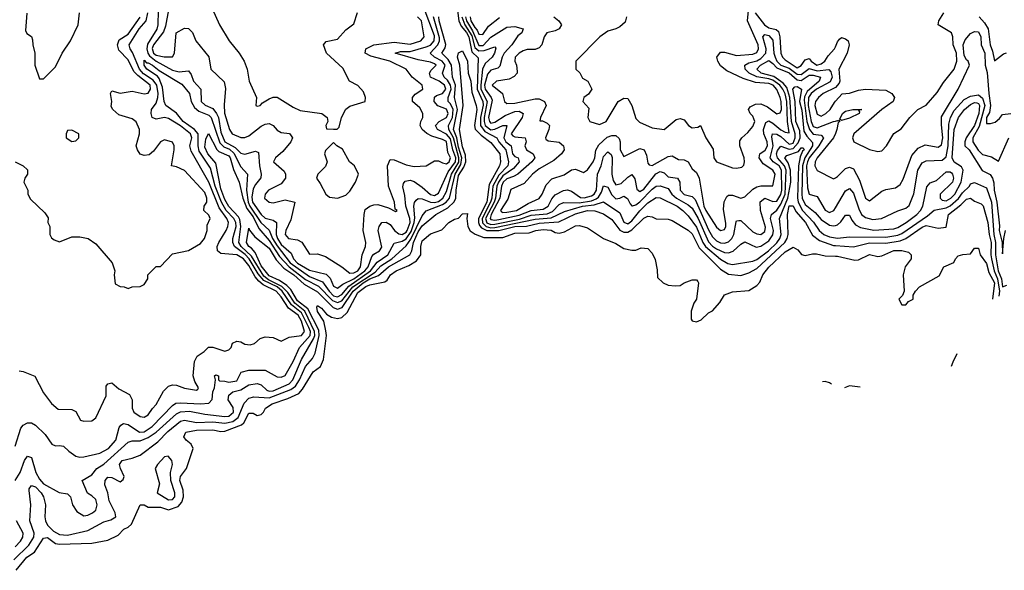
# Model space of a CAD drawing. Header units: inches. Extents: x 2380053 to 2584298, y 380219 to 546618.
# Tile 348 of 656: x 2555952 to 2560838, y 385366 to 388095. Entities that reach past the tile are written whole.
import ezdxf

# ---------------------------------------------------------------- set-up
doc = ezdxf.new("R2010")
doc.units = ezdxf.units.IN
doc.header["$MEASUREMENT"] = 0
doc.layers.add('C5358', color=7, linetype='Continuous')
doc.layers.add('C5368', color=7, linetype='Continuous')

msp = doc.modelspace()

# ---------------------------------------------------------------- linework, layer by layer
at = {"layer": 'C5358', "color": 2}
for points, elevation in [([(2558113.7, 388230), (2558131.1, 388090), (2558143.7, 388063.7), (2558170, 388031.4), (2558180.8, 388010), (2558196.5, 387936.5), (2558226.7, 387906.7), (2558222.2, 387750), (2558250.1, 387690), (2558251.9, 387671.9), (2558239.6, 387610), (2558239.6, 387570), (2558261, 387541), (2558319.6, 387510), (2558329.3, 387490), (2558365, 387450), (2558377.8, 387390), (2558375, 387370), (2558330, 387324.3), (2558300.3, 387270), (2558295.2, 387210), (2558289.2, 387190), (2558247.1, 387110), (2558248.5, 387088.5), (2558266.4, 387070), (2558290, 387063.9), (2558310, 387065.6), (2558510, 387106.8), (2558590, 387112.6), (2558655.7, 387144.3), (2558745.1, 387170), (2558802.8, 387177.2), (2558850, 387191.7), (2558930, 387138.4), (2558950, 387090.6), (2558970, 387083.2), (2558990, 387098.3), (2559030, 387147.9), (2559070, 387186.5), (2559110, 387213.4), (2559130, 387212.2), (2559214, 387170), (2559243.1, 387150), (2559270, 387123.1), (2559310, 387067.4), (2559342.7, 386990), (2559355.8, 386970), (2559430, 386908), (2559467, 386887), (2559490, 386881.5), (2559590, 386897.4), (2559610, 386905.8), (2559668.5, 386950), (2559710, 386988.2), (2559725, 387010), (2559730.7, 387030), (2559723.1, 387110), (2559763.9, 387210), (2559778.1, 387290), (2559777.5, 387350), (2559765.1, 387385.1), (2559749.8, 387410.2), (2559758.6, 387421.4), (2559817.7, 387442.3), (2559830, 387459.5), (2559839.5, 387459.5), (2559844.9, 387450), (2559836.5, 387443.5), (2559824.7, 387415.3), (2559816.2, 387370), (2559811.8, 387211.8), (2559815.1, 387190), (2559836, 387150), (2559891.9, 387091.9), (2559919.6, 387050), (2559942, 387030), (2559970, 387018.2), (2560000, 387013.1)], 10), ([(2558964, 388110), (2558957.1, 388082.9), (2558930, 388059.3), (2558910, 388049.3), (2558870, 388039), (2558831.3, 388010), (2558712, 387890), (2558712, 387850), (2558731.2, 387831.1), (2558745.4, 387805.4), (2558772, 387790), (2558792, 387750), (2558774.8, 387725.2), (2558752, 387710), (2558746, 387690), (2558776, 387656), (2558771.3, 387610), (2558782, 387590), (2558830, 387576), (2558862, 387590), (2558922, 387690), (2558950, 387706), (2558970, 387704.7), (2558990.6, 387670.6), (2559010, 387604.7), (2559027.7, 387587.7), (2559090, 387558.8), (2559150, 387551), (2559210, 387601), (2559230, 387606), (2559250, 387598), (2559271.3, 387570), (2559290, 387558.8), (2559317.2, 387562.8), (2559330.8, 387570.8), (2559357.3, 387510), (2559394, 387454), (2559396, 387410), (2559410, 387391.3), (2559490, 387361), (2559510, 387358.8), (2559535.1, 387364.9), (2559545.2, 387374.8), (2559549.2, 387390.8), (2559546.6, 387410), (2559525.2, 387470), (2559526, 387494), (2559535.3, 387510), (2559564.7, 387535.3), (2559590, 387566), (2559600.7, 387590), (2559590, 387617.2), (2559577.2, 387630), (2559569, 387650), (2559576.5, 387663.5), (2559603.9, 387676.1), (2559630, 387678.4), (2559663.2, 387663.2), (2559710, 387627.7), (2559726.6, 387633.4), (2559731.8, 387650), (2559730.7, 387690), (2559725.4, 387710), (2559710, 387749.5), (2559690.8, 387770), (2559670, 387778.5), (2559603.8, 387783.8), (2559543.1, 387803.1), (2559461, 387841), (2559430, 387866), (2559416.9, 387890), (2559411.6, 387910), (2559430, 387933.4), (2559450, 387933.4), (2559510, 387916.9), (2559590, 387924.4), (2559610, 387932.7), (2559619.2, 387950), (2559617.1, 387970), (2559564, 388090), (2559570, 388158)], 26), ([(2555929.3, 385810), (2555955.1, 385850), (2555976, 385910), (2555990, 385931), (2556010, 385924.7), (2556031.9, 385850), (2556050, 385817.1), (2556070, 385793.7), (2556148.7, 385751.3), (2556190, 385744.7), (2556204.7, 385730), (2556214.8, 385690), (2556236.3, 385656.3), (2556270, 385634.8), (2556290, 385639.1), (2556313.2, 385650), (2556330, 385664), (2556336.3, 385690), (2556330, 385716), (2556310, 385735.1), (2556287.8, 385747.8), (2556262, 385810), (2556310, 385838.8), (2556335.1, 385870), (2556370, 385892.2), (2556490, 386000.4), (2556510, 386007), (2556550, 386007.9), (2556590, 386023.2), (2556629.3, 386050.8), (2556730, 386141.7), (2556750, 386151.3), (2556794, 386154), (2556870, 386139.6), (2556970, 386128.4), (2556990, 386130.3), (2557013.1, 386150), (2557011.9, 386171.8), (2556986.3, 386210), (2556990, 386234), (2557009.2, 386250), (2557050, 386260.9), (2557090, 386285.7), (2557130, 386292), (2557150, 386284.4), (2557178.4, 386258.4), (2557190, 386253.6), (2557210, 386254.5), (2557290, 386289.4), (2557307.7, 386310), (2557349.9, 386410.1), (2557410, 386513.1), (2557416.1, 386530), (2557415.5, 386550), (2557367, 386650), (2557317.1, 386690), (2557282.4, 386742.4), (2557252.4, 386772.4), (2557186, 386806), (2557164.2, 386824.2), (2557102.2, 386922.2), (2557050.7, 386970), (2557039.5, 386990), (2557049.9, 387070), (2557044.4, 387104.4), (2557037.7, 387117.7), (2556990, 387168.9), (2556970, 387203.5), (2556950, 387257), (2556924.7, 387384.7), (2556885.1, 387430), (2556870, 387464), (2556876.6, 387503.4), (2556889.1, 387530.9), (2556930.9, 387450.9), (2556941, 387441), (2556990, 387419.5), (2556995.9, 387410), (2557012.4, 387352.4), (2557041.3, 387290), (2557059.2, 387210), (2557078.5, 387158.5), (2557110, 387118.4), (2557139.3, 387059.3), (2557190, 387001), (2557242, 386922), (2557289.7, 386869.7), (2557370, 386806.9), (2557434.2, 386774.2), (2557503.8, 386703.8), (2557530, 386692.9), (2557550, 386701.7), (2557606.1, 386770), (2557715.7, 386844.3), (2557744.9, 386875.1), (2557798.2, 386910), (2557870, 386974.4), (2557892.7, 387007.3), (2557950, 387123.1), (2557970, 387147), (2558050, 387178.8), (2558069, 387191), (2558085.2, 387210), (2558112.3, 387330), (2558142, 387378), (2558146.6, 387410), (2558130, 387463), (2558121.6, 387510), (2558105.4, 387550), (2558124.8, 387650), (2558110.6, 387710), (2558114.3, 387770), (2558099.8, 387810), (2558095.4, 387870), (2558077.7, 387897.7), (2558046.3, 387930), (2558063.5, 387956.5), (2558067.2, 387972.8), (2558033.6, 388090), (2558032.1, 388110)], 10), ([(2555930, 385981), (2555958.4, 386070), (2555970, 386084.9), (2555990, 386097.3), (2556010, 386096.3), (2556030, 386084.4), (2556078.7, 386038.7), (2556111.2, 385991.1), (2556130, 385982), (2556150, 385984.7), (2556170, 385981), (2556195.3, 385955.3), (2556230, 385931), (2556250, 385926), (2556270, 385927.3), (2556350, 385947), (2556393.3, 385970), (2556429.6, 386010), (2556446, 386074), (2556454.2, 386085.8), (2556466.8, 386093.2), (2556490, 386088.2), (2556547.3, 386050), (2556570, 386052.6), (2556610, 386078), (2556710, 386183.1), (2556726.6, 386193.4), (2556750, 386196.5), (2556850, 386190.3), (2556890, 386193.4), (2556907.6, 386212.4), (2556909.7, 386250.3), (2556918, 386270), (2556924, 386310), (2556918, 386330), (2556925.6, 386334.4), (2556938, 386330), (2556938, 386310), (2556944, 386304), (2556970, 386303.8), (2556990, 386297.4), (2557030, 386305.3), (2557051.6, 386348.4), (2557090, 386358.4), (2557170, 386358.4), (2557230, 386324), (2557250, 386323), (2557270, 386330.7), (2557310, 386400.4), (2557340.4, 386470), (2557392.9, 386530), (2557394.6, 386550), (2557386.5, 386570), (2557350, 386642.4), (2557301.7, 386681.7), (2557253.8, 386750), (2557229, 386770), (2557163, 386803), (2557135.3, 386835.3), (2557090.2, 386910.2), (2557070.5, 386930.6), (2557018, 386970), (2557009.8, 386990), (2557009.8, 387009.8), (2557026.2, 387070), (2557024.9, 387090), (2557015.4, 387110), (2556977.2, 387150), (2556952.8, 387190), (2556922.7, 387270), (2556899.5, 387359.5), (2556843.2, 387443.2), (2556837, 387470), (2556837, 387530), (2556820.3, 387550), (2556763.5, 387590), (2556730, 387631.1), (2556676.9, 387670), (2556669.8, 387689.8), (2556661.4, 387761.4), (2556644.2, 387804.2), (2556635.8, 387815.8), (2556582.2, 387850), (2556569.8, 387870), (2556570, 387894.8), (2556581.7, 387881.7), (2556590, 387882), (2556611.9, 387870), (2556643.7, 387843.7), (2556756, 387776), (2556795.3, 387730), (2556803.6, 387690), (2556820, 387660), (2556841.4, 387641.4), (2556890, 387621.3), (2556902, 387610), (2556944.7, 387484.7), (2556964.4, 387464.4), (2556992.5, 387452.5), (2557014.1, 387434.1), (2557050, 387365.5), (2557083, 387330), (2557077, 387250), (2557085.7, 387190), (2557094.7, 387170), (2557149.2, 387089.2), (2557190, 387052), (2557207.2, 387010), (2557230, 386973.5), (2557294.4, 386890), (2557390, 386821.3), (2557455.4, 386795.4), (2557487.5, 386750), (2557510, 386726.6), (2557530, 386721.7), (2557550, 386732.9), (2557585.1, 386774.9), (2557692.7, 386850), (2557726.6, 386893.4), (2557778.8, 386930), (2557810, 386986.7), (2557850, 386996.6), (2557870, 387009.4), (2557894.2, 387045.8), (2557910.4, 387090), (2557913.5, 387113.5), (2557907.6, 387170), (2557911.2, 387188.8), (2557920.1, 387199.9), (2557930, 387208.2), (2557950, 387207.2), (2557990, 387190.2), (2558010, 387188.8), (2558030, 387194.6), (2558052.4, 387210), (2558070, 387243.1), (2558094.7, 387330), (2558131.3, 387388.7), (2558131.8, 387410), (2558104.9, 387510), (2558081, 387550), (2558079.4, 387570), (2558099.1, 387610), (2558103.2, 387650), (2558090, 387677.7), (2558078.5, 387690), (2558078.9, 387710), (2558092.7, 387750), (2558089.9, 387770), (2558075.8, 387795.8), (2558059.1, 387810), (2558049.7, 387830), (2558064, 387870), (2558048.7, 387890), (2558011.3, 387910), (2557989.4, 387930), (2558026.6, 387970), (2558035.2, 387990), (2558035.2, 388004.8), (2558005.2, 388110)], 14), ([(2555930, 387391), (2555970, 387371), (2555990, 387351.3), (2555991, 387330), (2555978, 387310), (2555972, 387290), (2555992, 387250), (2555992, 387230), (2556005.4, 387205.4), (2556076.9, 387136.9), (2556092.7, 387112.7), (2556092, 387090), (2556102, 387070), (2556102, 387030), (2556110, 387014), (2556123.6, 387003.6), (2556150, 386994), (2556210, 387018), (2556250, 387018), (2556292, 387010), (2556330, 386984.7), (2556411, 386890), (2556424.7, 386850), (2556421, 386830), (2556426, 386786), (2556450, 386772), (2556471.2, 386771.1), (2556490, 386762), (2556510, 386771.3), (2556550, 386772), (2556570, 386782), (2556588, 386810), (2556588, 386830), (2556630, 386872), (2556650, 386872), (2556710, 386934), (2556790, 386951.3), (2556850, 386986), (2556868.7, 387010), (2556882, 387050), (2556883.1, 387076.9), (2556898, 387110), (2556890, 387126), (2556866, 387150), (2556868, 387170), (2556881.2, 387190), (2556880.9, 387210), (2556870, 387238), (2556770, 387347.3), (2556730, 387366), (2556706, 387370), (2556719.3, 387450), (2556719, 387470), (2556710, 387488), (2556670, 387499.3), (2556650, 387489), (2556616.3, 387443.7), (2556594, 387426), (2556570, 387422.7), (2556550, 387429.3), (2556536, 387450), (2556529.5, 387470), (2556546.6, 387530), (2556547, 387550), (2556530, 387589.2), (2556510, 387603.7), (2556443.9, 387623.9), (2556414, 387650), (2556405.6, 387665.6), (2556408.7, 387690), (2556402, 387730), (2556410, 387742), (2556450, 387731), (2556510, 387741.6), (2556570, 387728.4), (2556590, 387730.7), (2556601.6, 387750), (2556598.9, 387770), (2556538.3, 387818.3), (2556519, 387839), (2556490, 387897), (2556444.7, 387944.7), (2556436.9, 387970), (2556444.9, 387995.1), (2556490, 388024.2), (2556550, 388108)], 22), ([(2555950, 386354), (2555970, 386350.7), (2556027.9, 386327.9), (2556070, 386244.7), (2556110, 386192), (2556143.6, 386163.6), (2556210, 386162), (2556230, 386152), (2556254, 386110), (2556270, 386104.7), (2556310, 386106), (2556330, 386122), (2556380.9, 386230), (2556381.2, 386278.8), (2556389.3, 386290.7), (2556410, 386294.8), (2556444.5, 386264.5), (2556496.7, 386236.7), (2556510.5, 386210.5), (2556510.4, 386170), (2556519.3, 386150), (2556550, 386128.2), (2556570, 386124), (2556590, 386136), (2556611.6, 386168.4), (2556630, 386186.8), (2556666.2, 386253.8), (2556690, 386279.1), (2556710, 386285.5), (2556730, 386283), (2556770, 386267.7), (2556830, 386258), (2556836, 386264), (2556839, 386270), (2556820.9, 386300.9), (2556812.7, 386330), (2556819, 386401), (2556833.2, 386426.8), (2556868, 386450), (2556889.1, 386470.9), (2556911.2, 386471.1), (2556970, 386452), (2556990, 386458), (2557002, 386470), (2557008.8, 386491.1), (2557030, 386502), (2557050, 386498), (2557070, 386486), (2557096.5, 386483.5), (2557118, 386490), (2557145.6, 386514.4), (2557170, 386522.8), (2557210, 386518.8), (2557250, 386502), (2557290, 386520.7), (2557350, 386529.1), (2557365.7, 386550), (2557350, 386600.5), (2557333.4, 386630), (2557285.4, 386665.4), (2557250, 386721.7), (2557225.3, 386750), (2557161, 386781), (2557138.8, 386798.8), (2557121.2, 386821.2), (2557090, 386877.1), (2557063.5, 386910), (2557030, 386929.8), (2556950, 386936), (2556933.2, 386950), (2556932.3, 386970), (2556939.6, 386990), (2556976.3, 387050), (2556985.6, 387070), (2556988, 387090), (2556979.2, 387110), (2556942.1, 387162.1), (2556890, 387289.6), (2556802.7, 387442.7), (2556796.9, 387470), (2556806, 387510), (2556799.2, 387530), (2556750, 387568.7), (2556690, 387604.7), (2556670, 387609.6), (2556630, 387602.7), (2556609.5, 387610), (2556603.7, 387630), (2556606.6, 387650), (2556630, 387682), (2556637.5, 387710), (2556639.2, 387730), (2556633.4, 387770), (2556615, 387795), (2556567.2, 387827.2), (2556546.9, 387850), (2556512.3, 387932.3), (2556500.3, 387950), (2556495.3, 387970), (2556544.6, 388050), (2556579.4, 388090), (2556587.5, 388130)], 18), ([(2555987.3, 388127.3), (2555981.4, 388041.4), (2555986.8, 388026.8), (2556010, 388011.3), (2556015.9, 387995.9), (2556017.3, 387970), (2556027.7, 387930), (2556026.8, 387870), (2556050, 387802), (2556070, 387802), (2556130, 387861), (2556162.7, 387930), (2556204.5, 387990), (2556242, 388070), (2556249.6, 388130)], 26), ([(2556638.9, 388138.9), (2556637.9, 388070), (2556631.8, 388048.2), (2556586.8, 387973.2), (2556583.7, 387950), (2556587.6, 387930), (2556596.4, 387916.4), (2556629.6, 387890.4), (2556710, 387845.8), (2556743.3, 387836.7), (2556790, 387841), (2556803, 387823), (2556814, 387790), (2556850.4, 387750), (2556853, 387690), (2556871.8, 387671.8), (2556910, 387654.6), (2556929.5, 387629.5), (2556937.9, 387610), (2556950, 387538), (2556970, 387490.3), (2557021.7, 387461.7), (2557050, 387433.4), (2557070, 387428.7), (2557122.8, 387442.8), (2557137.1, 387437.1), (2557142, 387370), (2557150.4, 387330), (2557148.7, 387311.3), (2557121.7, 387278.3), (2557110, 387256), (2557104.1, 387215.9), (2557106.9, 387190), (2557150, 387129.2), (2557170, 387111.6), (2557210, 387102), (2557226, 387090), (2557224.6, 387030), (2557231, 387010), (2557250, 386981.2), (2557298.5, 386938.5), (2557311.3, 386910), (2557330, 386888), (2557390, 386853.4), (2557473.7, 386833.7), (2557493.5, 386813.5), (2557510, 386774), (2557530, 386764.2), (2557555.3, 386784.7), (2557610, 386810.1), (2557664.5, 386850), (2557680.6, 386870), (2557698.9, 386921.1), (2557710, 386933.4), (2557737, 386950), (2557750, 386967.3), (2557731.6, 387050), (2557736.2, 387070), (2557749.3, 387090), (2557770, 387091.8), (2557790, 387080.4), (2557812, 387050), (2557833.4, 387033.4), (2557850, 387030.2), (2557870, 387042), (2557875.2, 387050), (2557889.8, 387090.2), (2557888.3, 387110), (2557868.9, 387170), (2557864.1, 387224.1), (2557854, 387266), (2557856.9, 387283.1), (2557864.6, 387295.4), (2557890, 387300.3), (2557910, 387293.7), (2557950, 387265.3), (2557990, 387228.1), (2558010, 387223.6), (2558030, 387235.5), (2558078.4, 387341.6), (2558115.3, 387390), (2558115.6, 387410), (2558101.1, 387450), (2558090, 387505.3), (2558070, 387526.9), (2558026, 387550), (2558016.3, 387570), (2558034.5, 387590), (2558069.6, 387610), (2558077.7, 387630), (2558070, 387650.8), (2558027.7, 387667.7), (2558009.6, 387690), (2558010, 387710.6), (2558020.9, 387719.1), (2558050, 387729.1), (2558066, 387750), (2558060.4, 387770), (2558033, 387790), (2557991.4, 387810), (2557986, 387830), (2557994.6, 387845.4), (2558018.7, 387870), (2558010, 387876), (2557990, 387884.7), (2557930, 387896.8), (2557815.3, 387930), (2557842, 387938), (2557890, 387937.8), (2557970, 387961.2), (2557990.8, 387969.2), (2558008.9, 387990), (2558010, 388015.6), (2557958.7, 388150)], 18), ([(2556690, 388144), (2556676.1, 388063.9), (2556665.4, 388034.6), (2556616.5, 387970), (2556610, 387952.7), (2556616.1, 387930), (2556630, 387919.3), (2556669.5, 387910.5), (2556710, 387911), (2556720.9, 387930), (2556729.3, 388030.7), (2556770, 388054), (2556790, 388052), (2556810, 388032), (2556826, 387990), (2556890.7, 387910.7), (2556901, 387850), (2556966.8, 387786.8), (2556974, 387754), (2556966.2, 387673.8), (2556967.7, 387632.3), (2556994, 387550), (2557006.8, 387530), (2557050, 387511), (2557070, 387510.8), (2557090, 387519.1), (2557150, 387566.7), (2557170, 387577.6), (2557190, 387580.4), (2557210, 387570.6), (2557230, 387547.7), (2557250, 387535.5), (2557290.4, 387530.4), (2557299.8, 387519.8), (2557306, 387510), (2557297.3, 387490), (2557257.7, 387442.3), (2557220.7, 387410), (2557211, 387390), (2557264.9, 387344.9), (2557270.7, 387330), (2557270.4, 387309.6), (2557250, 387281.2), (2557187.3, 387250), (2557171, 387230), (2557166.8, 387210), (2557190, 387191.3), (2557210, 387187.3), (2557270, 387202.8), (2557318, 387190), (2557297.3, 387102.7), (2557273, 387050), (2557268.7, 387030), (2557286.8, 387010), (2557330, 387003), (2557352.7, 386992.7), (2557390, 386932), (2557430, 386934), (2557470, 386920.7), (2557550, 386870.4), (2557590, 386838.3), (2557610, 386840.2), (2557629.6, 386850), (2557643.5, 386870), (2557650.8, 386929.2), (2557667.8, 386970), (2557669.6, 386990), (2557657, 387050), (2557660.7, 387130), (2557666.6, 387153.4), (2557690, 387170.6), (2557710, 387178), (2557730, 387179.1), (2557782.8, 387162.8), (2557816.4, 387143.6), (2557826, 387150), (2557815.3, 387155.3), (2557812, 387190), (2557782.9, 387270), (2557777.2, 387370), (2557790, 387402), (2557810, 387401), (2557870, 387376.3), (2557910, 387368), (2557970, 387371.3), (2558010, 387396), (2558030, 387394.8), (2558050, 387384.9), (2558070, 387381.3), (2558083.7, 387390), (2558090.6, 387410), (2558076.8, 387436.8), (2558070, 387490.9), (2558050, 387501.7), (2557997.6, 387517.6), (2557971.9, 387531.8), (2557949.5, 387550), (2557939.5, 387570), (2557942, 387590), (2557952, 387610), (2557952, 387630), (2557937.7, 387657.7), (2557901.2, 387690), (2557901.2, 387710), (2557914.8, 387725.2), (2557952.3, 387750), (2557949.3, 387770), (2557899.5, 387810), (2557869.4, 387849.4), (2557789.3, 387890), (2557694.9, 387914.9), (2557666, 387930), (2557669.5, 387950), (2557709.8, 387970.2), (2557810, 387983.5), (2557890, 387973.4), (2557942, 387990), (2557959.3, 388010), (2557946, 388090), (2557927, 388110)], 22), ([(2556906.8, 388150), (2556942.8, 388070), (2556990.8, 387990), (2557042, 387930), (2557065.5, 387890), (2557080.5, 387850), (2557090.6, 387790), (2557126.8, 387710), (2557124.7, 387670), (2557130, 387666), (2557146, 387670), (2557157.2, 387682.8), (2557190, 387702.8), (2557210, 387711), (2557230, 387711), (2557310, 387661), (2557344.5, 387644.5), (2557452, 387630), (2557478, 387610), (2557482, 387590), (2557472, 387570), (2557474, 387554), (2557510, 387552), (2557527.3, 387552.7), (2557538, 387562), (2557548.7, 387610), (2557570, 387651.3), (2557590, 387666), (2557666, 387690), (2557668, 387710), (2557658, 387738), (2557630, 387768.7), (2557588.7, 387790), (2557555.5, 387855.5), (2557474, 387930), (2557459, 387970), (2557473.6, 387986.4), (2557530, 387998), (2557570, 388044.7), (2557610, 388074), (2557629.1, 388130.9)], 26), ([(2558146.7, 388110), (2558160.8, 388070), (2558195.1, 388015.1), (2558210, 387956.9), (2558230, 387940.1), (2558257.5, 387942.5), (2558310, 387961), (2558314.4, 387954.4), (2558308.7, 387930), (2558296.5, 387910), (2558261.8, 387878.2), (2558248.9, 387850), (2558239.7, 387770), (2558241.2, 387750), (2558271.8, 387690), (2558257.3, 387610), (2558256.6, 387590), (2558262.2, 387570), (2558290, 387549.5), (2558310, 387553.1), (2558350, 387570.2), (2558370, 387570.4), (2558354.3, 387510), (2558364.7, 387490), (2558391.6, 387470), (2558398, 387430), (2558410, 387417.3), (2558425.5, 387410), (2558430.3, 387390.3), (2558401.8, 387358.2), (2558350, 387320.5), (2558327.4, 387290), (2558319.6, 387270), (2558312.7, 387210), (2558305.9, 387190), (2558263.8, 387110), (2558270, 387087.6), (2558290, 387080.1), (2558310, 387081.5), (2558432.9, 387107.1), (2558490, 387125.7), (2558570, 387132.9), (2558595.9, 387144.1), (2558630, 387178.9), (2558650, 387188.9), (2558727.7, 387187.7), (2558790, 387197.1), (2558813.6, 387206.4), (2558823.9, 387216.1), (2558839.9, 387240.1), (2558850, 387271.3), (2558870, 387265.5), (2558890, 387226.4), (2558910, 387207), (2558930, 387210.4), (2558950, 387220.5), (2558968.4, 387208.4), (2558982, 387182), (2558990, 387173), (2558993.2, 387173.2), (2559010, 387176.9), (2559030, 387191.4), (2559090, 387255.6), (2559110, 387270.3), (2559130, 387271.8), (2559170, 387258.4), (2559188.9, 387230), (2559211.7, 387210), (2559270, 387178), (2559290, 387160.3), (2559319.4, 387110), (2559370, 386994.3), (2559390, 386972.1), (2559410, 386959.7), (2559450, 386941.3), (2559470, 386939.6), (2559492, 386948), (2559530, 386982), (2559550, 386993.4), (2559607.5, 386967.5), (2559630, 386971.8), (2559670, 386998.9), (2559690, 387028), (2559692.7, 387050), (2559678.7, 387110), (2559682.4, 387130), (2559710, 387151.3), (2559730, 387180.7), (2559750.8, 387230), (2559755.3, 387350), (2559748, 387370), (2559712.3, 387410), (2559708.5, 387430), (2559713.4, 387446.6), (2559730, 387468.9), (2559770, 387453), (2559790, 387456), (2559815.5, 387484.5), (2559824.7, 387510), (2559823.9, 387543.9), (2559803.6, 387590), (2559800.3, 387690), (2559789.1, 387750.9), (2559798.3, 387761.7), (2559810, 387764.4), (2559832.3, 387750), (2559822.4, 387690), (2559833, 387647), (2559842.8, 387542.8), (2559858, 387518), (2559886.3, 387486.3), (2559886.3, 387470), (2559848.9, 387411), (2559837.1, 387370), (2559833.1, 387230), (2559835.3, 387210), (2559850, 387178.3), (2559899.8, 387139.8), (2559930, 387104.2), (2559970, 387075.8), (2559990, 387072.4), (2560000, 387075.2)], 14), ([(2558165.1, 388110), (2558168.8, 388090), (2558199.3, 388039.3), (2558230, 387966.7), (2558252, 387968), (2558290, 388007.9), (2558370, 388057.6), (2558410, 388062), (2558451, 388050), (2558444.7, 388030), (2558424.4, 388015.6), (2558394, 387970), (2558356.9, 387930), (2558346.5, 387910), (2558334.9, 387865.1), (2558324.4, 387855.6), (2558290, 387844.7), (2558274.2, 387825.8), (2558258.2, 387770), (2558261.5, 387750), (2558292.3, 387710), (2558295.9, 387695.9), (2558278.2, 387610), (2558283.2, 387590), (2558290, 387582.4), (2558310, 387587.2), (2558360.5, 387619.5), (2558410, 387640.2), (2558430, 387642), (2558450, 387630.7), (2558445.3, 387610), (2558390.4, 387530), (2558398.8, 387518.8), (2558410, 387514.9), (2558461, 387510), (2558465.5, 387490), (2558459.1, 387470), (2558467.3, 387450), (2558500.7, 387430), (2558508.2, 387410), (2558494, 387390), (2558424.9, 387330), (2558403, 387317), (2558370, 387306.6), (2558351.4, 387290), (2558343.2, 387270), (2558335, 387210), (2558291.8, 387130), (2558286.2, 387110), (2558290, 387104.7), (2558310, 387101), (2558330, 387104.2), (2558430, 387126.5), (2558490, 387149.5), (2558550, 387156.5), (2558574.5, 387170), (2558593.3, 387206.7), (2558610, 387227), (2558650, 387248.7), (2558670, 387252.4), (2558690, 387244.9), (2558734.3, 387214.3), (2558752.9, 387212.8), (2558790, 387221.6), (2558803.1, 387230), (2558814.7, 387250), (2558819, 387330), (2558837.4, 387370), (2558850, 387417.3), (2558870, 387440.5), (2558887, 387427), (2558892.6, 387412.6), (2558890.2, 387330), (2558897.3, 387297.3), (2558910, 387277), (2558936.9, 387283.1), (2558970, 387314.9), (2558990, 387327.7), (2559005.5, 387305.5), (2559014.6, 387254.6), (2559030, 387243.1), (2559050, 387255.6), (2559109.2, 387330.8), (2559130, 387342), (2559150, 387335.5), (2559170, 387316.5), (2559216.3, 387310), (2559228.8, 387290), (2559230.3, 387250), (2559250, 387229.1), (2559290, 387218.7), (2559304.3, 387204.3), (2559370, 387053.7), (2559390, 387018), (2559410, 386998.5), (2559430, 386989.2), (2559450, 386986.7), (2559470, 386993.4), (2559485.4, 387010), (2559495.3, 387030), (2559507.5, 387092.5), (2559510, 387097.3), (2559520.5, 387099.5), (2559530, 387100.4), (2559590, 387043.1), (2559610, 387033.1), (2559630, 387030.3), (2559650, 387044.4), (2559653.7, 387066.3), (2559627.8, 387150), (2559627.2, 387192.8), (2559650, 387210.3), (2559690, 387193.4), (2559710, 387195.6), (2559730, 387228.7), (2559733.5, 387250), (2559733.3, 387350), (2559720.3, 387370), (2559690.9, 387390), (2559677.1, 387410), (2559690.5, 387470), (2559685.3, 387514.7), (2559688.1, 387530), (2559710, 387527.9), (2559730, 387516), (2559770, 387477.8), (2559790, 387483.5), (2559800.4, 387510), (2559801, 387530), (2559782.8, 387590), (2559774.2, 387710), (2559758.6, 387758.6), (2559740.3, 387780.3), (2559694.2, 387814.2), (2559632.3, 387830), (2559609.7, 387850), (2559628.1, 387870), (2559670, 387892.3), (2559690, 387878.6), (2559710, 387856.6), (2559770, 387832.3), (2559810, 387796.6), (2559830, 387794.3), (2559870, 387820.6), (2559890, 387820.6), (2559926, 387810), (2559918.7, 387790), (2559860.1, 387739.9), (2559846.8, 387713.2), (2559844.5, 387695.5), (2559859, 387590), (2559871, 387551), (2559890, 387527.8), (2559930, 387523.1), (2559941.1, 387510), (2559918.4, 387470), (2559869.6, 387410), (2559861, 387390), (2559857.4, 387370), (2559861.5, 387261.5), (2559870, 387230.7), (2559910, 387219.1), (2559950, 387150.4), (2559970, 387138.7), (2559993, 387150), (2560000, 387161.9)], 18), ([(2558187.7, 388110), (2558191.3, 388090), (2558210, 388056.5), (2558223, 388043), (2558230, 388023.8), (2558250, 388022), (2558277.7, 388062.3), (2558333.7, 388106.3)], 22), ([(2558602.8, 388110), (2558626.8, 388090), (2558641, 388070), (2558630, 388049.2), (2558610, 388039.3), (2558567.3, 388030), (2558554, 388010), (2558544, 387970), (2558530, 387956), (2558510, 387947.3), (2558470, 387947.6), (2558450, 387941.6), (2558430, 387929.5), (2558410.5, 387910), (2558408.6, 387890), (2558417.6, 387870), (2558420.9, 387839.1), (2558420.4, 387830), (2558406.5, 387813.5), (2558380.3, 387799.7), (2558318, 387790), (2558296, 387770), (2558347.7, 387730), (2558357.3, 387690), (2558370, 387679.1), (2558410, 387681.3), (2558510, 387703.1), (2558530, 387703), (2558556, 387690), (2558564, 387670), (2558536, 387610), (2558534, 387594), (2558546, 387594), (2558570, 387582.8), (2558580.7, 387570), (2558578, 387550), (2558560.7, 387510), (2558563, 387503), (2558574, 387494), (2558630, 387487.3), (2558650.4, 387470.4), (2558653.4, 387450), (2558640.7, 387430), (2558602.6, 387397.4), (2558530, 387355.1), (2558496.3, 387330), (2558456.2, 387283.8), (2558390, 387252.7), (2558373.9, 387206.1), (2558337.6, 387150), (2558342.4, 387142.4), (2558350, 387138.7), (2558370, 387140.2), (2558417, 387150), (2558475.8, 387184.2), (2558530, 387208), (2558544.5, 387230), (2558563.9, 387276.1), (2558593.4, 387306.6), (2558653.9, 387326.1), (2558690, 387350.7), (2558710, 387353.4), (2558750, 387338), (2558770, 387350.8), (2558798.7, 387390), (2558806, 387410), (2558810.9, 387449.1), (2558825.3, 387474.7), (2558867.1, 387512.8), (2558890, 387521.7), (2558910, 387521.3), (2558926.3, 387506.3), (2558931.7, 387490), (2558932.4, 387450), (2558950, 387417.3), (2559030, 387456.3), (2559050.7, 387450), (2559063.1, 387423.1), (2559070, 387384.7), (2559076.3, 387376.3), (2559090, 387372.7), (2559170, 387416.4), (2559190, 387420.7), (2559221.4, 387401.4), (2559250, 387400.7), (2559270, 387390.8), (2559290, 387356), (2559310, 387338), (2559323.8, 387310), (2559347.9, 387170), (2559356.5, 387150), (2559410, 387066), (2559430, 387050.6), (2559450, 387054.8), (2559456.3, 387070), (2559455.8, 387084.2), (2559444.4, 387155.6), (2559448, 387192), (2559461.7, 387218.3), (2559470, 387224.9), (2559490, 387225.5), (2559530, 387210.4), (2559550, 387216.3), (2559590, 387255.8), (2559610, 387267.2), (2559630, 387272.2), (2559690, 387271), (2559700.5, 387330), (2559689.3, 387350), (2559641.1, 387381.1), (2559621.3, 387410), (2559625.6, 387430), (2559651.2, 387448.8), (2559662.5, 387470), (2559660.6, 387490), (2559644.4, 387530), (2559642.5, 387550), (2559655.1, 387584.9), (2559670, 387593.7), (2559690, 387582.4), (2559730, 387548.6), (2559750, 387536.9), (2559770, 387534), (2559762.5, 387590), (2559758.5, 387690), (2559750, 387728), (2559739.6, 387750), (2559723.7, 387770), (2559690, 387795.5), (2559670, 387802.8), (2559610, 387811.7), (2559572.2, 387830), (2559552.2, 387850), (2559551.3, 387870), (2559570, 387881.8), (2559610, 387891.8), (2559630, 387903.5), (2559654, 387930), (2559657.2, 387950), (2559639.7, 388010), (2559650, 388022.4), (2559670, 388016.1), (2559690, 387994.4), (2559695, 387930), (2559700.9, 387910), (2559709.7, 387889.7), (2559730, 387870.2), (2559770, 387854.5), (2559810, 387825.1), (2559830, 387824.3), (2559870, 387852.9), (2559910, 387842.3), (2559968.2, 387848.2), (2559977.5, 387837.5), (2559984.4, 387810), (2559973.4, 387786.6), (2559906.2, 387750), (2559879.7, 387730), (2559866, 387710), (2559865, 387670), (2559879.5, 387590), (2559890, 387565), (2559910, 387558.4), (2559990.4, 387590.4), (2560000, 387592.8)], 22), ([(2559601.6, 388130), (2559648.9, 388068.9), (2559670, 388055.5), (2559706, 388046), (2559717.4, 388037.4), (2559724.9, 388010), (2559728.4, 387930), (2559737, 387910), (2559750, 387895.8), (2559810, 387856.9), (2559830, 387867.6), (2559850, 387896.3), (2559870, 387903), (2559879.5, 387890), (2559908.4, 387870), (2559930, 387876.9), (2559947.8, 387890), (2559963.5, 387916.5), (2559995.6, 387950), (2560000, 387961)], 26), ([(2555922.9, 385417.1), (2555998, 385490), (2556022.4, 385530), (2556023.8, 385550), (2556001.8, 385610), (2556007.4, 385690), (2555998.9, 385761.1), (2555999.7, 385770), (2556010, 385785.5), (2556030, 385779.5), (2556058.3, 385750), (2556070.3, 385730), (2556080.2, 385690), (2556076.1, 385630), (2556080.8, 385610), (2556090.3, 385590), (2556119.6, 385559.6), (2556150, 385542.8), (2556190, 385540.2), (2556290, 385562.6), (2556370, 385605.3), (2556404.7, 385615.3), (2556429.4, 385630), (2556426.3, 385650), (2556395.8, 385710), (2556389.6, 385749.6), (2556374, 385790), (2556377, 385810), (2556390, 385827.3), (2556410, 385825.5), (2556450, 385803.8), (2556465.1, 385814.9), (2556471.1, 385831.1), (2556452, 385870), (2556447.3, 385890), (2556461.2, 385910), (2556510, 385920.7), (2556550, 385936.3), (2556637.7, 386002.3), (2556686.5, 386053.5), (2556750, 386104), (2556770, 386110.2), (2556830, 386097.8), (2556910, 386101.4), (2556970, 386095), (2557010, 386103.7), (2557037, 386123), (2557065.2, 386194.8), (2557090, 386218.4), (2557114.3, 386225.7), (2557190, 386219.8), (2557297.9, 386262.1), (2557321.1, 386278.9), (2557340.7, 386310), (2557370, 386375.8), (2557404.7, 386415.3), (2557417.7, 386442.3), (2557438, 386530), (2557435.8, 386555.8), (2557381.9, 386661.9), (2557330, 386702), (2557296.8, 386756.8), (2557277.1, 386777.1), (2557242, 386802), (2557190, 386824.6), (2557150, 386874.5), (2557120.3, 386940.3), (2557102.1, 386962.2), (2557089.8, 386970), (2557078, 386990), (2557090, 387062), (2557092.3, 387052.3), (2557118.8, 387018.9), (2557190, 386963.1), (2557224.5, 386904.5), (2557263.2, 386863.2), (2557313.2, 386830), (2557363.4, 386783.4), (2557430, 386746.4), (2557508.5, 386668.5), (2557530, 386659.3), (2557551.9, 386668.1), (2557607.7, 386750), (2557657, 386790), (2557690, 386810.1), (2557732.7, 386827.3), (2557782.2, 386870), (2557887.6, 386930), (2557898.2, 386950), (2557906.1, 386990), (2557930, 387044), (2557950, 387073.4), (2558017.4, 387130), (2558076.9, 387163.1), (2558108.7, 387191.4), (2558116.2, 387210), (2558117.4, 387250), (2558130, 387323), (2558155.8, 387364.2), (2558165.7, 387390), (2558163.8, 387423.8), (2558150, 387464.5), (2558134.5, 387550), (2558153.3, 387670), (2558136.2, 387870), (2558124.5, 387910), (2558130, 387931.3), (2558150, 387941), (2558174.4, 387890), (2558178, 387830), (2558190.2, 387790.2), (2558195.9, 387735.9), (2558218, 387670), (2558220.3, 387650), (2558208.8, 387570), (2558213, 387553), (2558242.1, 387522.1), (2558290, 387487), (2558334.4, 387430), (2558337.3, 387390), (2558333.6, 387370), (2558281.9, 387278.1), (2558271, 387190), (2558229.4, 387110), (2558228.7, 387090), (2558234.6, 387074.6), (2558243.3, 387063.3), (2558270, 387050.5), (2558329.1, 387050.9), (2558410, 387069.5), (2558467.8, 387072.2), (2558530, 387086.8), (2558627.7, 387092.3), (2558710, 387133), (2558770, 387149.2), (2558806.9, 387146.9), (2558850, 387133.4), (2558890, 387104.4), (2558930, 387051.6), (2558950, 387041.3), (2558970, 387042.4), (2558990, 387053.4), (2559050, 387112), (2559070, 387120.5), (2559090, 387117.3), (2559110, 387107.7), (2559170, 387105.5), (2559190, 387099.1), (2559270, 387052.2), (2559290, 387034), (2559324.3, 386964.3), (2559430, 386858), (2559470, 386833.4), (2559530, 386827.6), (2559570, 386839.6), (2559610, 386861.3), (2559748.8, 386990), (2559761.2, 387010), (2559765.3, 387030), (2559762.2, 387130), (2559770, 387171.7), (2559790, 387172.7), (2559803.8, 387143.8), (2559852.3, 387090), (2559887, 387027), (2559920.8, 387000.8), (2559990, 386976.5), (2560000, 386975.8)], 6), ([(2560000, 387758.7), (2559939.1, 387730), (2559915.5, 387710), (2559900.5, 387690), (2559898.4, 387670), (2559910, 387626.8), (2559930, 387617.3), (2559952, 387630), (2559974, 387650), (2559994.9, 387685.1), (2560000, 387690.8)], 26), ([(2560000, 387531), (2559991.4, 387510), (2559908.9, 387410), (2559899.3, 387390), (2559897.3, 387370), (2559910, 387346.8), (2559990, 387306), (2560000, 387311.7)], 22), ([(2555934.5, 385365.5), (2555988.1, 385430), (2556025.1, 385454.9), (2556070, 385524.9), (2556090, 385528.2), (2556130, 385497.6), (2556150, 385494.9), (2556310, 385500.4), (2556390, 385515.5), (2556440.9, 385539.1), (2556469.2, 385570), (2556490, 385579.5), (2556506.3, 385593.7), (2556549.5, 385690.5), (2556570, 385690.3), (2556590, 385678.9), (2556650, 385678.9), (2556690, 385664.6), (2556737.8, 385682.2), (2556757.3, 385702.7), (2556765.6, 385730), (2556763.1, 385763.1), (2556746.9, 385810), (2556749.7, 385830), (2556779.5, 385870), (2556812.7, 385970), (2556802.7, 385990), (2556779, 386010), (2556767, 386027), (2556777.2, 386050), (2556830, 386060.8), (2556910, 386062), (2556950, 386054.3), (2556970, 386055.3), (2557053, 386087), (2557063.8, 386096.2), (2557090, 386144.9), (2557110, 386144.9), (2557130, 386133.4), (2557150, 386137.3), (2557162.7, 386150), (2557172.3, 386170), (2557204.5, 386190), (2557282.9, 386217.1), (2557337.1, 386242.8), (2557356.3, 386263.7), (2557407.8, 386350), (2557444.4, 386375.6), (2557460.5, 386410), (2557474, 386530), (2557471.9, 386551.9), (2557460.9, 386600.9), (2557430, 386649), (2557426.6, 386670), (2557430, 386678), (2557450, 386664.7), (2557474.9, 386634.9), (2557499.9, 386619.9), (2557530, 386614.6), (2557550, 386618.7), (2557576.4, 386643.6), (2557630, 386742.4), (2557670, 386771.8), (2557690, 386780.9), (2557764.4, 386795.6), (2557775.8, 386804.2), (2557791.8, 386830), (2557819.5, 386850), (2557883.6, 386876.4), (2557920.9, 386899.1), (2557943, 386930), (2557943.5, 386970), (2557950, 386998.8), (2557990, 387033.4), (2558046.6, 387053.4), (2558082, 387090), (2558110, 387106), (2558129.2, 387110.8), (2558150, 387132), (2558174, 387134), (2558171.3, 387110), (2558176, 387070), (2558187.9, 387047.9), (2558212.4, 387032.4), (2558254.9, 387014.9), (2558350, 387015.8), (2558410, 387036.9), (2558481, 387039), (2558514, 387050), (2558550, 387055.5), (2558590, 387051.5), (2558610, 387040.5), (2558630, 387037.1), (2558656.1, 387043.9), (2558710, 387073), (2558730, 387075.5), (2558770, 387062.8), (2558850, 387011), (2558910, 386986), (2558950, 386961), (2558990, 386952), (2559010, 386952), (2559036.4, 386963.6), (2559070, 386961), (2559090, 386938), (2559105.8, 386905.8), (2559115.9, 386855.9), (2559117.3, 386817.3), (2559144.7, 386790), (2559170, 386778.8), (2559204.7, 386775.3), (2559230, 386778), (2559249.3, 386790.7), (2559290, 386804.7), (2559310, 386804.7), (2559318, 386798), (2559321, 386790), (2559311, 386710), (2559298, 386690), (2559284.7, 386650), (2559284.7, 386610), (2559290, 386602), (2559310, 386598), (2559333.2, 386606.8), (2559370, 386642), (2559390, 386652), (2559426.8, 386693.2), (2559450, 386730.8), (2559490, 386746), (2559570, 386753.4), (2559610, 386777.3), (2559625.8, 386794.2), (2559640.5, 386830), (2559670, 386868.4), (2559750, 386943.8), (2559790, 386967.3), (2559814.4, 386954.4), (2559831.2, 386931.1), (2559850, 386926), (2559885.6, 386934.4), (2559906, 386934), (2559950, 386924.9), (2560000, 386923.3)], 2), ([(2559980, 386287.9), (2559970, 386294.7), (2559950, 386301.1), (2559935.7, 386299.1)], 2), ([(2555930, 385482.4), (2555955.6, 385510), (2555967, 385530), (2555969.4, 385550), (2555936, 385610)], 10)]:
    msp.add_lwpolyline(points, dxfattribs=dict(at, elevation=elevation))
for points, elevation in [([(2556210, 387548), (2556190, 387546), (2556182, 387530), (2556182, 387510), (2556210, 387492), (2556230, 387494), (2556246, 387510), (2556246, 387530)], 26), ([(2557510, 387486), (2557470, 387446), (2557464.7, 387430), (2557478, 387390), (2557470, 387368), (2557431.3, 387330), (2557424.7, 387310), (2557443.5, 387283.5), (2557470.5, 387230.5), (2557490, 387214.8), (2557530, 387211), (2557570, 387226), (2557590, 387244.7), (2557619, 387290), (2557633.2, 387330), (2557614, 387370), (2557588.7, 387390), (2557553.6, 387453.6), (2557526, 387470)], 26), ([(2556688.8, 385931.2), (2556670, 385927.3), (2556635.8, 385890), (2556624.9, 385870), (2556645.9, 385794.2), (2556634.8, 385750), (2556690, 385714), (2556710, 385715.8), (2556722, 385730), (2556722, 385738), (2556721.7, 385750), (2556701.4, 385810), (2556700.4, 385850), (2556709.6, 385890), (2556707.3, 385910)], 6)]:
    msp.add_lwpolyline(points, close=True, dxfattribs=dict(at, elevation=elevation))
at = {"layer": 'C5368', "color": 2}
for points, elevation in [([(2560000, 387690.8), (2560032.9, 387727.1), (2560070, 387731), (2560114.5, 387745.5), (2560149.6, 387750.4), (2560250, 387746.4), (2560280.7, 387730), (2560293.4, 387710), (2560286.8, 387690), (2560230, 387649.3), (2560091.3, 387530), (2560084.7, 387510), (2560092, 387490), (2560170, 387451), (2560210, 387442), (2560230, 387444.7), (2560254, 387470), (2560289.5, 387530.5), (2560326.3, 387553.7), (2560369.4, 387610.6), (2560408.7, 387650), (2560450, 387671), (2560505.4, 387734.6), (2560535.9, 387784.1), (2560589.3, 387850), (2560603, 387890), (2560601.2, 387930), (2560584.2, 387970), (2560583.5, 388010), (2560575.6, 388030), (2560509.7, 388070), (2560513, 388090), (2560537.4, 388130)], 26), ([(2560714, 388110), (2560740.3, 388080.3), (2560758, 388050), (2560767.6, 387970), (2560779.5, 387939.5), (2560790, 387891.3), (2560834.6, 387925.4), (2560849.1, 387930.9)], 26), ([(2560000, 387311.7), (2560010, 387317.3), (2560050, 387357.1), (2560070, 387363.8), (2560090, 387356.3), (2560119, 387299), (2560148.6, 387210), (2560170, 387197.3), (2560230, 387244.9), (2560250, 387253.4), (2560298, 387262), (2560321.6, 387278.4), (2560336.1, 387303.9), (2560378.9, 387421.1), (2560410, 387458.8), (2560444.7, 387475.3), (2560510, 387463.8), (2560525.8, 387474.2), (2560533.2, 387510), (2560525.7, 387574.3), (2560527.2, 387612.8), (2560609.8, 387750.2), (2560666, 387870), (2560659.6, 387890), (2560650, 387896.9), (2560638.4, 387918.4), (2560633.5, 387970), (2560644.5, 387995.5), (2560670, 388027), (2560690, 388036.5), (2560710, 388034.9), (2560722.4, 388010), (2560723.8, 387970), (2560742.2, 387930), (2560743.6, 387870), (2560753.6, 387833.6), (2560760.7, 387730), (2560770.4, 387669.6), (2560765.2, 387634.8), (2560749.4, 387610), (2560750, 387581), (2560770, 387580.7), (2560792.5, 387587.5), (2560814.8, 387605.2), (2560830, 387624.7), (2560870, 387630.7)], 22), ([(2560000, 387961), (2560010, 387986), (2560020.7, 387999.3), (2560030, 388006.8), (2560050, 388000.7), (2560062.8, 387990), (2560067.7, 387970), (2560057.6, 387930), (2560017, 387850), (2560022.4, 387790), (2560019.5, 387780.5), (2560000.9, 387759.1), (2560000, 387758.7)], 26), ([(2560000, 387161.9), (2560050, 387247.3), (2560070, 387259.1), (2560090, 387234.8), (2560116.7, 387156.7), (2560130.2, 387130.2), (2560150, 387114.4), (2560185.1, 387105.1), (2560228.7, 387110), (2560310, 387148.2), (2560350, 387161.6), (2560365.4, 387174.6), (2560390, 387231.3), (2560408.5, 387350), (2560430, 387386), (2560450, 387395.8), (2560530, 387398), (2560550, 387415.5), (2560559.1, 387470), (2560562.1, 387577.9), (2560571.6, 387610), (2560590, 387645.7), (2560639.7, 387700.3), (2560670, 387716.1), (2560710, 387722), (2560730, 387706.3), (2560741.9, 387670), (2560714, 387565.9), (2560682.3, 387510), (2560682.2, 387490), (2560708.3, 387448.3), (2560730, 387427), (2560774.6, 387414.6), (2560810, 387394), (2560861.4, 387510)], 18), ([(2560000, 387075.2), (2560010, 387078), (2560026.7, 387093.3), (2560050, 387126.8), (2560066.4, 387126.4), (2560070, 387126), (2560081.5, 387101.5), (2560099, 387079), (2560125.2, 387065.2), (2560190, 387051.3), (2560290, 387059), (2560310, 387065.5), (2560351.4, 387090), (2560404.7, 387130), (2560423, 387150), (2560433.3, 387170), (2560454.2, 387265.8), (2560470, 387286), (2560502.5, 387297.5), (2560550, 387341.3), (2560570, 387340.4), (2560575.6, 387335.6), (2560581.6, 387330), (2560586.4, 387310), (2560580.5, 387290), (2560520.7, 387230), (2560519.1, 387210), (2560530, 387200.5), (2560550, 387196.4), (2560572.4, 387210), (2560592.7, 387230), (2560624.2, 387290), (2560633.8, 387350), (2560625.7, 387365.7), (2560588.9, 387388.9), (2560579.9, 387410), (2560588.7, 387551.4), (2560611, 387610), (2560640.4, 387650), (2560670, 387675.5), (2560690, 387684.2), (2560702.4, 387682.4), (2560710, 387680.3), (2560715.3, 387670), (2560711.1, 387630), (2560690.1, 387569.9), (2560649.2, 387510), (2560642.4, 387490), (2560643.1, 387470), (2560663.6, 387450), (2560727.6, 387347.6), (2560768.1, 387328.2), (2560779.2, 387310), (2560785.6, 387285.6), (2560787.2, 387250), (2560801.4, 387190), (2560813.8, 387073.8), (2560812.7, 387050), (2560827.8, 386990), (2560830, 386934), (2560835.8, 387010), (2560844.2, 387050)], 14), ([(2560000, 387592.8), (2560016.9, 387596.9), (2560022, 387590), (2560013.7, 387586.3), (2560007.8, 387550), (2560000, 387531)], 22), ([(2560000, 387013.1), (2560010, 387011.4), (2560070, 387018.5), (2560250, 387017.6), (2560310, 387027.2), (2560330, 387035.6), (2560457.3, 387122.7), (2560490, 387150.3), (2560550, 387162), (2560570, 387173.2), (2560611.2, 387208.7), (2560630, 387236.5), (2560664.7, 387270), (2560670, 387280.7), (2560690, 387287.3), (2560750, 387262), (2560773.9, 387190), (2560786.3, 387030), (2560795.3, 386990), (2560794, 386930), (2560807.7, 386850), (2560824.2, 386810), (2560830, 386770.8), (2560850, 386779.5)], 10), ([(2560000, 386975.8), (2560090, 386968.9), (2560170, 386989.2), (2560250, 386987.2), (2560320.7, 386999.3), (2560349.9, 387010.1), (2560430, 387067.4), (2560450, 387074.6), (2560510, 387062), (2560550, 387067.3), (2560561.6, 387130), (2560622.6, 387177.4), (2560650, 387205.5), (2560670, 387210.4), (2560690, 387195.5), (2560723, 387183), (2560733.1, 387173.1), (2560756.8, 387090), (2560763.2, 387030), (2560772.9, 386990), (2560771.2, 386930), (2560774.7, 386910), (2560788.3, 386850), (2560804, 386810), (2560813.9, 386750), (2560810.3, 386724.2)], 6), ([(2560000, 386923.3), (2560010, 386923), (2560096.6, 386903.4), (2560115.3, 386904.7), (2560170, 386930.4), (2560210, 386921.6), (2560230, 386923.8), (2560290, 386950.3), (2560330.4, 386950.4), (2560362.8, 386942.8), (2560376, 386930), (2560376, 386910), (2560346.8, 386870), (2560336, 386830), (2560342, 386750), (2560332.7, 386727.3), (2560314, 386710), (2560330, 386682), (2560350, 386682), (2560362, 386698), (2560386, 386710), (2560386, 386730), (2560398, 386750), (2560418, 386770), (2560515.1, 386824.9), (2560538, 386870), (2560588.4, 386891.6), (2560595.3, 386910), (2560610, 386924.7), (2560631.6, 386931.6), (2560670, 386934), (2560690, 386962), (2560710, 386962), (2560718, 386930), (2560750, 386886), (2560761.1, 386841.1), (2560790, 386790.5), (2560780.2, 386710), (2560779.8, 386708.9)], 2), ([(2560602.8, 386439.4), (2560582, 386398), (2560575.2, 386376.6)], 2), ([(2560123, 386273.8), (2560070, 386279.7), (2560045.3, 386270.5)], 2)]:
    msp.add_lwpolyline(points, dxfattribs=dict(at, elevation=elevation))
at = {"layer": 'C5368', "color": 2, "elevation": 22}
msp.add_lwpolyline([(2560030, 387595.3), (2560022, 387602), (2560035.1, 387630), (2560050, 387641.6), (2560086, 387650), (2560131, 387650), (2560114, 387646), (2560118.8, 387638.8), (2560117.3, 387630), (2560070, 387606.6)], close=True, dxfattribs=at)

doc.saveas('drawing.dxf')
